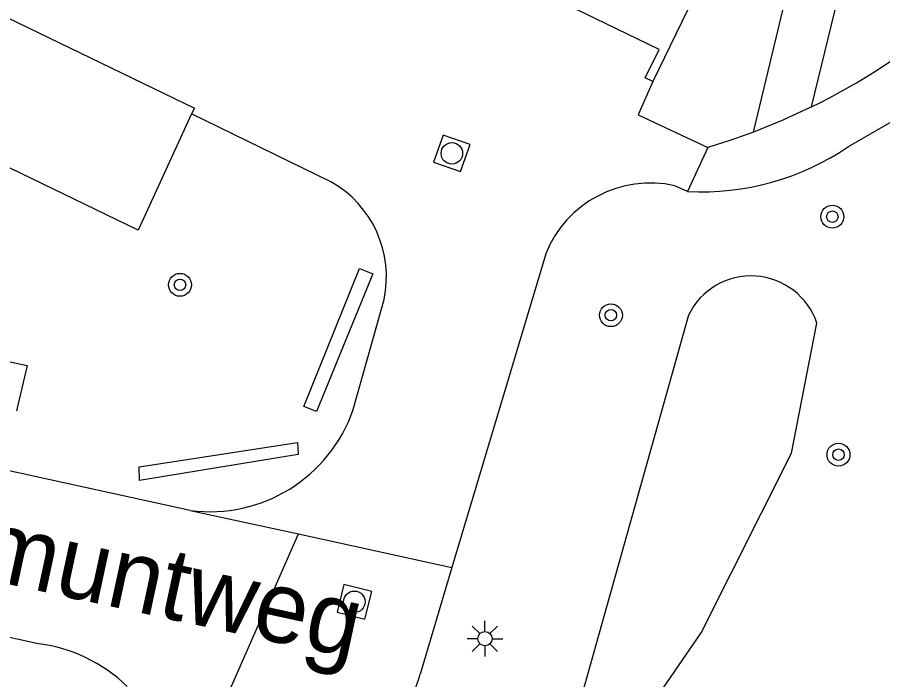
# Model space of a CAD drawing. Extents: x 130998 to 133001, y 398999 to 403002.
# Drawn here: x 131205.49 to 131235.75, y 399028.65 to 399051.82 of the extents above; entities that cross this region are included whole.
import ezdxf

# ---------------------------------------------------------------- set-up
doc = ezdxf.new("R2010")
doc.units = 0
for name, color, linetype in [('gg-anno-openbare ruimte label', 7, 'Continuous'), ('gg-bbg-hoofdgebouw', 7, 'Continuous'), ('gg-knt-onverhard', 7, 'Continuous'), ('gg-knt-verharding', 7, 'Continuous'), ('gg-knt-verharding nz', 7, 'Continuous'), ('gg-kntw-greppel-droge sloot', 7, 'Continuous'), ('gt-grn-groengrens', 7, 'Continuous'), ('gt-grn-weggrens', 7, 'Continuous'), ('gt-symb-boom', 7, 'Continuous'), ('gt-symb-lichtmast', 7, 'Continuous'), ('gt-symb-rioolschacht', 7, 'Continuous')]:
    doc.layers.add(name, color=color, linetype=linetype)

# ---------------------------------------------------------------- blocks, each defined once
blk = doc.blocks.new('gt0-BOOM')
at = {"layer": 'gt-symb-boom'}
for radius in [0.4, 0.2]:
    blk.add_circle((0, 0), radius, dxfattribs=at)
blk = doc.blocks.new('gt0-RS')
at = {"layer": 'gt-symb-rioolschacht'}
blk.add_lwpolyline([(-0.5, -0.5), (0.5, -0.5), (0.5, 0.5), (-0.5, 0.5)], close=True, dxfattribs=at)
blk.add_circle((0, 0), 0.375, dxfattribs=at)
blk = doc.blocks.new('gt0-LMAST')
at = {"layer": 'gt-symb-lichtmast'}
for p, q in [((-0.005, 0.246), (-0.005, 0.621)), ((-0.182, 0.173), (-0.447, 0.438)), ((0.172, 0.173), (0.437, 0.438)), ((-0.255, -0.004), (-0.63, -0.004)), ((-0.182, -0.181), (-0.447, -0.446)), ((-0.005, -0.254), (-0.005, -0.629)), ((0.437, -0.446), (0.172, -0.181)), ((0.245, -0.004), (0.62, -0.004))]:
    blk.add_line(p, q, dxfattribs=at)
blk.add_circle((-0.005, -0.004), 0.25, dxfattribs=at)

msp = doc.modelspace()

# ---------------------------------------------------------------- linework, layer by layer
at = {"layer": 'gg-bbg-hoofdgebouw'}
for points in [[(131228.993, 399060.767), (131232.361, 399059.13), (131227.721, 399049.57)], [(131227.721, 399049.57), (131227.451, 399049.7), (131227.931, 399050.69), (131213.855, 399057.529), (131213.418, 399056.629), (131213.301, 399056.686)]]:
    msp.add_lwpolyline(points, dxfattribs=at)
at = {"layer": 'gg-knt-onverhard'}
msp.add_line((131234.558, 399047.303), (131239.494, 399050.157), dxfattribs=at)
for points in [[(131233.261, 399048.684), (131232.257, 399048.221), (131231.234, 399047.807)], [(131231.234, 399047.807), (131230.443, 399047.524), (131229.64, 399047.269)]]:
    msp.add_lwpolyline(points, dxfattribs=at)
for centre, radius, start, end in [((131222.971, 399069.699), 23.399, 296.0881, 310.1127), ((131229.431, 399054.797), 9.08, 266.8529, 304.3749)]:
    msp.add_arc(centre, radius, start, end, dxfattribs=at)
at = {"layer": 'gg-knt-verharding'}
for p, q in [((131216.457, 399046.072), (131211.575, 399048.448)), ((131229.64, 399047.269), (131228.933, 399045.731)), ((131228.933, 399045.731), (131228.486, 399045.932)), ((131223.968, 399043.546), (131220.689, 399032.582)), ((131217.237, 399038.104), (131218.314, 399041.95)), ((131206.176, 399029.921), (131155.161, 399041.056)), ((131211.538, 399034.577), (131205.042, 399035.993)), ((131220.689, 399032.582), (131219.574, 399028.853))]:
    msp.add_line(p, q, dxfattribs=at)
for points in [[(131227.721, 399049.57), (131227.199, 399048.414), (131229.64, 399047.269)], [(131211.575, 399048.448), (131209.719, 399044.371), (131205.238, 399046.543)], [(131198.852, 399041.138), (131205.829, 399039.639), (131205.46, 399038.056)]]:
    msp.add_lwpolyline(points, dxfattribs=at)
for centre, radius, start, end in [((131214.579, 399042.747), 3.819, 347.9604, 60.5437), ((131227.629, 399042.084), 3.942, 77.4411, 158.2369), ((131212.23, 399039.826), 5.295, 262.4866, 341.0186), ((131205.543, 399024.532), 5.426, 45.7082, 83.3017), ((131214.874, 399030.046), 4.849, 312.7231, 345.7557)]:
    msp.add_arc(centre, radius, start, end, dxfattribs=at)
at = {"layer": 'gg-knt-verharding nz'}
msp.add_lwpolyline([(131180.381, 399063.797), (131211.691, 399048.645), (131211.575, 399048.448)], dxfattribs=at)
at = {"layer": 'gg-kntw-greppel-droge sloot'}
msp.add_lwpolyline([(131228.966, 399041.409), (131224.939, 399027.084), (131226.648, 399026.275), (131229.411, 399030.293), (131232.56, 399036.575), (131233.456, 399041.122)], dxfattribs=at)
msp.add_arc((131231.152, 399040.346), 2.431, 18.6119, 154.0734, dxfattribs=at)
at = {"layer": 'gt-grn-groengrens'}
msp.add_line((131233.261, 399048.684), (131235.593, 399058.263), dxfattribs=at)
for points in [[(131231.234, 399047.807), (131233.808, 399058.532), (131233.918, 399059.149), (131233.958, 399059.777)], [(131215.952, 399038.032), (131215.505, 399038.213), (131217.454, 399043.034), (131217.918, 399042.847), (131215.952, 399038.032)], [(131209.767, 399035.621), (131209.755, 399036.096), (131215.288, 399036.945), (131215.314, 399036.527), (131209.767, 399035.621)]]:
    msp.add_lwpolyline(points, dxfattribs=at)
at = {"layer": 'gt-grn-weggrens'}
for p, q in [((131211.538, 399034.577), (131215.322, 399033.752)), ((131210.905, 399023.713), (131215.322, 399033.752)), ((131215.322, 399033.752), (131220.689, 399032.582))]:
    msp.add_line(p, q, dxfattribs=at)

# ---------------------------------------------------------------- block references
at = {"layer": 'gt-symb-boom'}
for p in [(131233.994, 399044.847), (131211.177, 399042.464), (131226.249, 399041.402), (131234.208, 399036.525)]:
    msp.add_blockref('gt0-BOOM', p, dxfattribs=at)
at = {"layer": 'gt-symb-lichtmast'}
msp.add_blockref('gt0-LMAST', (131221.848, 399030.092), dxfattribs=at)
at = {"layer": 'gt-symb-rioolschacht'}
for p, rotation in [((131220.686, 399047.063), 70.41403231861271), ((131217.277, 399031.379), -14.077343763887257)]:
    msp.add_blockref('gt0-RS', p, dxfattribs=dict(at, rotation=rotation))

# ---------------------------------------------------------------- texts
at = {"layer": 'gg-anno-openbare ruimte label'}
msp.add_text('Kruizemuntweg', height=2.5, rotation=347.8, dxfattribs=at).set_placement((131194.721, 399034.252))

doc.saveas('drawing.dxf')
